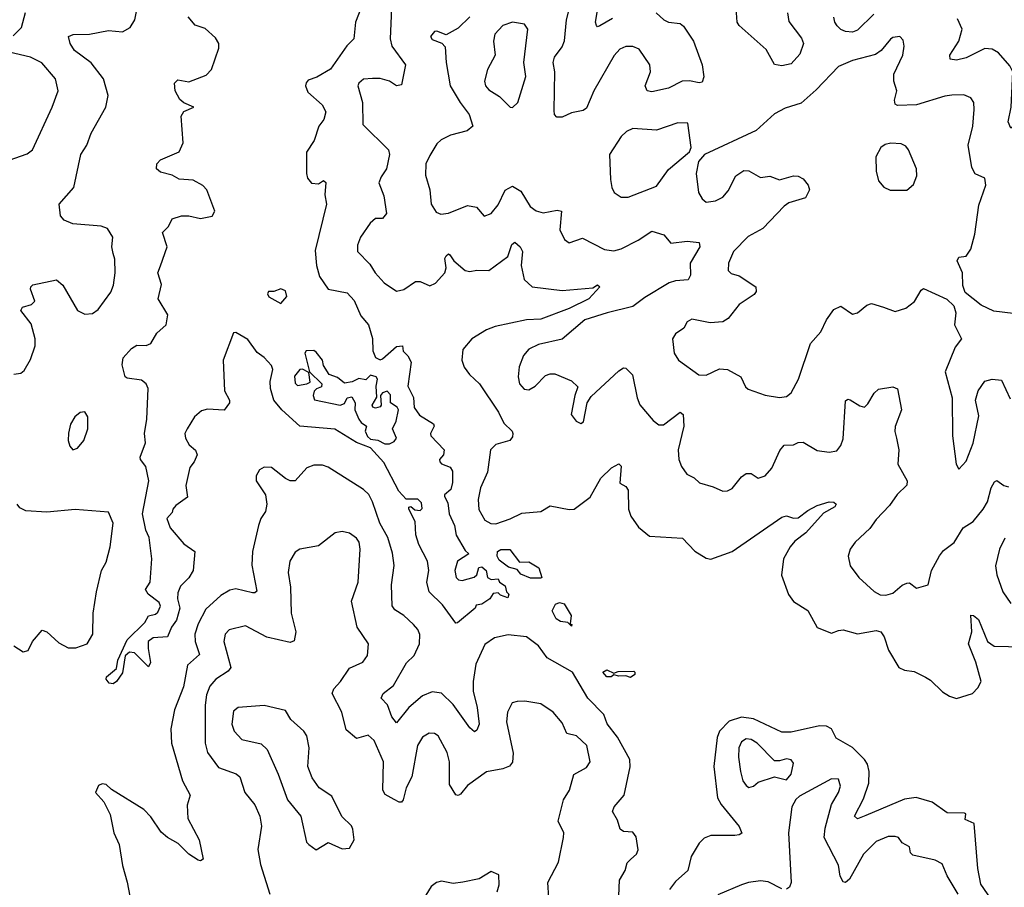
# Model space of a CAD drawing. Extents: x 1771496 to 1971148, y 471553 to 643630.
# Tile 595 of 656: x 1889440 to 1893607, y 603645 to 607316. Entities that reach past the tile are written whole.
import ezdxf

# ---------------------------------------------------------------- set-up
doc = ezdxf.new("R2010")
doc.units = 0

msp = doc.modelspace()

# ---------------------------------------------------------------- linework, layer by layer
at = {"layer": '0CON10XD'}
for points in [[(1890903.1, 607415), (1890861.2, 607305), (1890854.4, 607235), (1890824.7, 607205.3), (1890755, 607106.5), (1890697.6, 607072.4), (1890661, 607059), (1890651.9, 607048.1), (1890650, 607035), (1890658.8, 607008.8), (1890720, 606955), (1890736, 606925), (1890726.8, 606893.2), (1890706.2, 606865), (1890685.6, 606805), (1890652.9, 606755), (1890652.9, 606665), (1890658.2, 606645), (1890675, 606623.3), (1890705, 606620.6), (1890725, 606635.7), (1890735, 606626.2), (1890731.2, 606575), (1890738.6, 606535), (1890690.9, 606339.1), (1890695.8, 606275.7), (1890708.6, 606228.6), (1890745.2, 606175.2), (1890825, 606159.5), (1890855, 606127.5), (1890882.9, 606062.9), (1890915.7, 606025), (1890933.6, 605966.4), (1890933.8, 605915), (1890946, 605886), (1890965, 605876.7), (1890975, 605880), (1891035, 605932.5), (1891060, 605935), (1891063, 605913), (1891083, 605893), (1891096.1, 605866.1), (1891081.8, 605765), (1891106.4, 605716.4), (1891109.4, 605675), (1891132.5, 605642.5), (1891191.2, 605605), (1891193.8, 605595), (1891178.8, 605565), (1891180, 605555), (1891236.7, 605495), (1891233.8, 605475), (1891216, 605455), (1891217.5, 605445), (1891225, 605436), (1891262.3, 605422.3), (1891271.2, 605405), (1891272, 605358), (1891265, 605327.5), (1891237.5, 605305), (1891238.3, 605298.3), (1891251.7, 605271.7), (1891256.7, 605225), (1891280, 605175), (1891287.5, 605135), (1891325, 605070), (1891340, 605055), (1891292, 605025), (1891281.9, 604985), (1891287.6, 604955), (1891296.2, 604946.2), (1891312.5, 604942.5), (1891363.6, 604956.4), (1891374, 604966), (1891382.8, 604997.2), (1891395, 605000.8), (1891413.8, 604985), (1891420, 604955), (1891435, 604947.5), (1891465, 604950), (1891470, 604935), (1891495, 604920), (1891500, 604895), (1891510, 604885), (1891505, 604870), (1891475, 604880), (1891465, 604890), (1891443, 604887), (1891430, 604865), (1891395, 604842.5), (1891371.7, 604838.3), (1891367.5, 604825), (1891293, 604763), (1891285, 604762.5), (1891229.2, 604839.2), (1891172.5, 604895), (1891163.3, 604935), (1891171.2, 604985), (1891166, 605025), (1891128.9, 605095), (1891116.6, 605136.6), (1891112.8, 605192.8), (1891086, 605245), (1891086.7, 605253.3), (1891095, 605256.2), (1891111.8, 605241.8), (1891135, 605238.6), (1891143.2, 605246.8), (1891140.7, 605270.7), (1891125, 605287.1), (1891075, 605287.5), (1891045, 605320.6), (1890981.3, 605441.3), (1890923.8, 605503.8), (1890865, 605526.7), (1890773.4, 605583.4), (1890625.7, 605595.7), (1890549.2, 605665), (1890515.7, 605705), (1890500.8, 605755), (1890499.2, 605785), (1890511.2, 605835), (1890505, 605852.5), (1890475, 605886.7), (1890445, 605907.5), (1890405, 605962.5), (1890355, 605992.5), (1890345, 605990), (1890301.4, 605875), (1890306.7, 605745), (1890327.8, 605705), (1890327.1, 605695), (1890305, 605662.9), (1890235, 605667.9), (1890209.3, 605660.7), (1890180, 605635), (1890148, 605585), (1890138, 605565), (1890140.8, 605545), (1890156.5, 605516.5), (1890184.1, 605494.1), (1890191.2, 605475), (1890178.8, 605445), (1890159.7, 605420.3), (1890143.3, 605345), (1890150, 605295), (1890100.5, 605259.5), (1890087.5, 605245), (1890085, 605230), (1890062.5, 605205), (1890077.1, 605165), (1890135, 605098.1), (1890181.2, 605065), (1890173.3, 604985), (1890155, 604953.3), (1890120.8, 604919.2), (1890109.4, 604890.6), (1890107.3, 604865), (1890117.3, 604825), (1890102.8, 604775), (1890082.3, 604745), (1890065.8, 604705), (1890005, 604700.6), (1889983.8, 604685), (1889982.9, 604655), (1889993.8, 604596.2), (1889985, 604577.5), (1889925, 604636), (1889905, 604639.2), (1889886.6, 604623.4), (1889875, 604552.5), (1889849.4, 604515), (1889835, 604505.7), (1889818.3, 604508.3), (1889805.8, 604525), (1889807.5, 604535), (1889849.7, 604570.3), (1889855.7, 604605), (1889895, 604691.2), (1889968.8, 604765), (1889985, 604792.5), (1890015, 604800), (1890025, 604808.8), (1890035.7, 604834.3), (1890029.3, 604849.3), (1889984, 604885), (1889972, 604905), (1889991.9, 604935), (1889999.1, 605035), (1889988.1, 605125), (1889973.8, 605155), (1889959.1, 605225), (1889986.7, 605365), (1889972.9, 605425), (1889950.8, 605455), (1889950, 605465), (1889972.3, 605525), (1889967.3, 605565), (1889978.4, 605625), (1889983.3, 605755), (1889975.4, 605775.4), (1889955, 605790.6), (1889895, 605798.8), (1889886.7, 605805), (1889873.3, 605855), (1889877.1, 605885), (1889912.5, 605925), (1889935, 605938.1), (1889975, 605937.5), (1889994.3, 605945.7), (1890020.6, 605989.4), (1890060, 606025), (1890066.7, 606066.7), (1890026.4, 606135), (1890040, 606195), (1890024.5, 606245), (1890035.9, 606274.1), (1890064, 606355), (1890044.3, 606415), (1890069.1, 606440.9), (1890085, 606472.5), (1890125, 606486.2), (1890155, 606486.2), (1890205.5, 606474.5), (1890255, 606484), (1890265.6, 606505), (1890231.2, 606595), (1890215, 606614.5), (1890174.1, 606635.9), (1890115, 606641.4), (1890085, 606658.1), (1890035, 606670), (1890018.8, 606685), (1890020, 606705), (1890035, 606722), (1890114.1, 606755.9), (1890131.2, 606795), (1890122.5, 606907.5), (1890135, 606926.7), (1890176.7, 606945), (1890135, 606963.8), (1890118, 606978), (1890097.1, 607015), (1890095, 607047.5), (1890109.3, 607060.7), (1890155, 607052.2), (1890229.2, 607080.8), (1890252.1, 607105), (1890282.5, 607195), (1890282.3, 607215), (1890268.9, 607238.9), (1890225, 607277.8), (1890183, 607293), (1890152.3, 607327.7)], [(1889412.5, 607247.5), (1889447.5, 607282.5), (1889464.7, 607345.3)], [(1889414.4, 605815.6), (1889445, 605820), (1889458.3, 605831.7), (1889485, 605878), (1889504.7, 605935.3), (1889504.6, 605965), (1889488.8, 606028.8), (1889444.2, 606085), (1889451.5, 606098.5), (1889489.5, 606110.5), (1889504.3, 606125), (1889486, 606175), (1889486.2, 606185), (1889495, 606193.8), (1889595, 606214.2), (1889622.2, 606192.2), (1889685, 606084.4), (1889715, 606069.4), (1889747.6, 606072.4), (1889771.3, 606088.7), (1889825, 606162.5), (1889837.4, 606192.6), (1889843.1, 606245), (1889841.9, 606301.9), (1889835.6, 606325.6), (1889829.2, 606355), (1889834.3, 606395), (1889811.7, 606431.7), (1889785, 606441.4), (1889665, 606451.9), (1889627.9, 606467.9), (1889612, 606485), (1889606.2, 606535), (1889669.4, 606605), (1889698.1, 606745), (1889724.3, 606785), (1889741.9, 606835), (1889804, 606945), (1889814.2, 606995), (1889795, 607065.8), (1889742.9, 607132.9), (1889672.2, 607185), (1889652.9, 607215), (1889646, 607244), (1889666.6, 607253.4), (1889735, 607254), (1889815, 607270), (1889875.4, 607264.6), (1889907.6, 607282.4), (1889926.9, 607315), (1889936.7, 607365)], [(1891012.9, 607365), (1891008.2, 607235), (1891015, 607204), (1891073.1, 607125), (1891055, 607040), (1891035, 607035.7), (1891005, 607055.5), (1890965, 607066.5), (1890933.1, 607066.9), (1890895, 607063.8), (1890875, 607046.7), (1890870.8, 607035), (1890890.6, 606965), (1890892.6, 606872.6), (1891000.8, 606765), (1891004.4, 606745), (1890992.1, 606685), (1890968.9, 606651.1), (1890959.4, 606625), (1890980.2, 606570.2), (1890992.7, 606495), (1890975, 606474.4), (1890945, 606474.2), (1890922.5, 606455), (1890882.5, 606395), (1890868.8, 606361.2), (1890869.2, 606335), (1890921.2, 606281.2), (1890943.5, 606245), (1890981.9, 606201.9), (1891035, 606166.7), (1891065, 606174.5), (1891115, 606208.2), (1891135, 606207.3), (1891175, 606190), (1891199, 606201), (1891239.7, 606245), (1891245.3, 606265), (1891239.6, 606305), (1891245, 606316.9), (1891255, 606324.3), (1891260.9, 606320.9), (1891277.5, 606295), (1891325, 606254.4), (1891345, 606249.5), (1891375, 606256.2), (1891425, 606253.8), (1891505, 606313.8), (1891522.8, 606365), (1891535, 606374.5), (1891558.5, 606355), (1891568.4, 606335), (1891562.1, 606275), (1891575, 606216.7), (1891608.8, 606185), (1891735, 606169.6), (1891865, 606181.2), (1891885, 606193.8), (1891895.7, 606185), (1891848.5, 606135), (1891765, 606093.5), (1891645, 606049), (1891585, 606045.6), (1891452.3, 606017.7), (1891415, 606003.1), (1891354, 605965), (1891315, 605920), (1891310.6, 605875), (1891321.4, 605845), (1891342.9, 605815), (1891385.5, 605775), (1891466.2, 605655), (1891488.2, 605608.2), (1891524.3, 605575), (1891526.7, 605565), (1891525, 605550), (1891514.5, 605535.5), (1891455, 605518.8), (1891432.7, 605495), (1891419.1, 605400.9), (1891390, 605335), (1891380.4, 605285), (1891382.7, 605242.7), (1891408.4, 605198.4), (1891433.7, 605183.6), (1891455, 605182.8), (1891515, 605202.9), (1891565, 605228.2), (1891645, 605234.3), (1891685, 605259.2), (1891765, 605243.6), (1891786.2, 605245), (1891854.5, 605295), (1891899.1, 605375), (1891945, 605418.9), (1891976, 605436), (1891985.8, 605425.8), (1891980, 605355), (1892005, 605340.8), (1892015.5, 605325.5), (1892016.9, 605245), (1892025.7, 605215), (1892058.3, 605168.3), (1892105, 605130), (1892245, 605122.5), (1892296.6, 605066.6), (1892345, 605036.9), (1892365, 605032.5), (1892455, 605065.6), (1892665, 605210.6), (1892685, 605216), (1892715, 605207.1), (1892735, 605208.1), (1892775, 605239.2), (1892815, 605260), (1892865, 605275.5), (1892885, 605274), (1892896, 605265), (1892890, 605255), (1892842.3, 605227.7), (1892767.2, 605145), (1892720.7, 605109.3), (1892701.2, 605085), (1892672.7, 605035), (1892664.4, 604965), (1892693.4, 604883.4), (1892715, 604854), (1892775.2, 604815.2), (1892815, 604744.4), (1892875, 604720), (1892905, 604730.5), (1892925, 604734.5), (1892985, 604717.5), (1893065, 604731.1), (1893085, 604725.5), (1893097.9, 604705), (1893117.5, 604647.5), (1893160.6, 604575), (1893185, 604563.2), (1893225, 604557.5), (1893273.9, 604533.9), (1893295, 604521.2), (1893345, 604472.3), (1893375, 604453.2), (1893405, 604443.3), (1893471.9, 604465), (1893495, 604489.2), (1893508.7, 604515), (1893486.6, 604596.6), (1893455.4, 604675), (1893470, 604725), (1893465, 604796), (1893476.7, 604795), (1893497.3, 604777.3), (1893535.7, 604685), (1893564.5, 604664.5), (1893685, 604661.4)], [(1892133.8, 607345), (1892165.6, 607315), (1892185, 607304.7), (1892235, 607299.1), (1892248.8, 607288.8), (1892290.9, 607225), (1892327.9, 607125), (1892335.7, 607074.3), (1892328.8, 607051.2), (1892315, 607047.7), (1892275, 607056.9), (1892243.8, 607055), (1892185, 607025.5), (1892115, 607010.9), (1892095, 607014.4), (1892087.5, 607035), (1892109.7, 607095), (1892106.2, 607125), (1892061.4, 607191.4), (1892035, 607202.7), (1892005, 607202.1), (1891979.4, 607190.6), (1891955.7, 607164.3), (1891870, 607015), (1891839.1, 606940.9), (1891825, 606931.5), (1891775, 606921.5), (1891735, 606903.5), (1891713.4, 606903.4), (1891703.8, 606913.8), (1891701.2, 606931.2), (1891704, 607095), (1891697.7, 607135), (1891703.2, 607156.8), (1891735, 607200.6), (1891745, 607226), (1891753.8, 607315), (1891766.4, 607365)], [(1891949.3, 607320.7), (1891895, 607290), (1891885, 607286), (1891880.3, 607290.3), (1891876.7, 607305), (1891886.5, 607363.5)], [(1892689.6, 607345), (1892695, 607307.5), (1892748, 607238), (1892757.5, 607215), (1892740.9, 607169.1), (1892705, 607129.2), (1892665, 607120.6), (1892635, 607126), (1892599.4, 607189.4), (1892485, 607291.1), (1892476.2, 607305), (1892472.7, 607365)], [(1893055, 607339.5), (1892985, 607271.4), (1892965, 607263.1), (1892935, 607265.7), (1892914.6, 607274.6), (1892899.7, 607289.7), (1892889.2, 607305), (1892885.6, 607325.6)], [(1891345, 607328.2), (1891295, 607279.4), (1891245, 607252), (1891205, 607267.5), (1891195, 607265.8), (1891178, 607245), (1891185, 607232), (1891225.8, 607215.8), (1891240.3, 607200.3), (1891244.1, 607134.1), (1891261.5, 607035), (1891303.6, 606965), (1891342.7, 606915), (1891356.9, 606865), (1891334.2, 606845), (1891263.3, 606826.7), (1891223.3, 606806.7), (1891205, 606790.8), (1891175, 606741.4), (1891158.9, 606705), (1891157.4, 606657.4), (1891175.4, 606595), (1891181.5, 606535), (1891201.8, 606501.8), (1891222.7, 606492.7), (1891255, 606497.3), (1891335, 606530), (1891372.8, 606522.8), (1891405, 606484), (1891435.6, 606495), (1891465, 606532.5), (1891495, 606594.6), (1891525, 606611.1), (1891560.4, 606590.4), (1891600, 606525), (1891625, 606507.1), (1891655, 606498.5), (1891715, 606509.6), (1891732.5, 606505), (1891726.3, 606426.3), (1891745.8, 606385), (1891765, 606371.4), (1891821.3, 606391.3), (1891915, 606343.6), (1891955, 606337.9), (1891985, 606346.2), (1892058, 606382), (1892115, 606421.4), (1892165.5, 606405.5), (1892195, 606370), (1892265, 606377.8), (1892315, 606373.3), (1892318.1, 606355), (1892277.1, 606285), (1892279.4, 606235), (1892268.8, 606215), (1892215, 606210.3), (1892188.4, 606201.6), (1892085, 606139.4), (1892035, 606102.2), (1891925.5, 606075.5), (1891831.4, 606045), (1891735, 605964.3), (1891635, 605941.2), (1891595, 605921.5), (1891571.8, 605895), (1891553.2, 605846.8), (1891549.1, 605805), (1891555.7, 605775), (1891575, 605752.5), (1891595, 605749.2), (1891622, 605765), (1891665, 605810), (1891685, 605816.7), (1891705, 605816.7), (1891775, 605787.5), (1891802.5, 605762.5), (1891788.8, 605725), (1891773.3, 605645), (1891795, 605617.5), (1891815, 605607.5), (1891825.9, 605614.1), (1891841.2, 605695), (1891858.3, 605721.7), (1891975, 605830), (1891995, 605842), (1892005, 605841.2), (1892033.2, 605813.2), (1892052.7, 605715), (1892065, 605686), (1892120.1, 605620.1), (1892145, 605601.5), (1892165, 605601.8), (1892235, 605655.6), (1892248.1, 605645), (1892250, 605595), (1892226.6, 605495), (1892229.7, 605455), (1892240.4, 605425), (1892263.3, 605393.3), (1892295, 605376.7), (1892316.3, 605356.3), (1892375, 605339.2), (1892415, 605320), (1892435, 605321.4), (1892455, 605331.4), (1892495, 605381.9), (1892515, 605395.7), (1892535, 605395.8), (1892565, 605376), (1892595, 605385.7), (1892622.4, 605417.6), (1892656.7, 605493.3), (1892675, 605516), (1892715, 605517.1), (1892735, 605526.9), (1892755, 605527.8), (1892815, 605492.2), (1892865, 605485.6), (1892898, 605492), (1892915, 605513.8), (1892925, 605542.5), (1892935, 605703.3), (1892945, 605710), (1892955, 605707.5), (1892995, 605682), (1893015, 605676.7), (1893030, 605690), (1893055.7, 605735), (1893075, 605752.9), (1893135, 605762), (1893155, 605753.3), (1893172.1, 605665), (1893145.4, 605594.6), (1893143.5, 605573.5), (1893150.9, 605545), (1893160.9, 605495), (1893155.7, 605435), (1893196.4, 605365), (1893193.8, 605346.2), (1893153.3, 605306.7), (1893120.5, 605259.5), (1893065, 605201.4), (1893037.4, 605162.6), (1892976, 605105), (1892954, 605075), (1892946, 605045), (1892954.1, 605004.1), (1892990.8, 604955), (1893056, 604896), (1893081.7, 604881.7), (1893105, 604880), (1893135, 604889.6), (1893175, 604922.9), (1893195, 604931.2), (1893205, 604932.5), (1893235, 604910), (1893285, 604923.8), (1893299.1, 604985), (1893332.3, 605047.7), (1893349.7, 605070.3), (1893395, 605103.6), (1893432.5, 605165), (1893475, 605191.8), (1893517.3, 605245), (1893536.2, 605275), (1893550.8, 605335), (1893565, 605360.8), (1893575, 605366), (1893605, 605344.4), (1893625, 605339.4)], [(1891525, 606944.2), (1891548.1, 606965), (1891582.4, 607075), (1891573.3, 607135), (1891590, 607275), (1891576.7, 607296.7), (1891525, 607304.4), (1891485, 607291.4), (1891451.1, 607255), (1891444.6, 607225), (1891452.5, 607165), (1891419.1, 607105), (1891407.1, 607055), (1891411.5, 607035), (1891425, 607018.5), (1891470.5, 606990.5), (1891515, 606946), (1891525, 606944.2)], [(1893662.4, 606877.6), (1893635, 606857.1), (1893623.9, 606883.9), (1893635.8, 606945), (1893643.1, 607095), (1893630.8, 607120.8), (1893581.9, 607175), (1893555, 607190.6), (1893525, 607193.3), (1893445, 607154.6), (1893404.5, 607144.5), (1893378.1, 607148.1), (1893376.7, 607165), (1893415, 607224.4), (1893428.3, 607275), (1893408.5, 607318.5)], [(1893645, 606072.9), (1893562.6, 606082.6), (1893508.3, 606108.3), (1893441.9, 606161.9), (1893431.5, 606191.5), (1893430, 606245), (1893407.5, 606295), (1893415, 606310.8), (1893446, 606315), (1893465.7, 606345), (1893482.5, 606407.5), (1893499.6, 606530.4), (1893528.8, 606615), (1893524.5, 606644.5), (1893484, 606664), (1893469.8, 606689.8), (1893453.6, 606785), (1893473.6, 606865), (1893478.9, 606935), (1893478.5, 606965), (1893465, 606984.3), (1893435, 606997.3), (1893385, 606996.2), (1893355, 606992.3), (1893235, 606955.3), (1893155, 606952.5), (1893145, 606958.8), (1893142.3, 606975), (1893152.5, 607015), (1893139.5, 607055), (1893139.5, 607085), (1893177.7, 607165), (1893182.9, 607202.9), (1893179.4, 607229.4), (1893165, 607243.8), (1893135, 607240), (1893125, 607232.9), (1893085.3, 607184.7), (1893062.2, 607167.7), (1892965, 607142.7), (1892905, 607117.5), (1892810.6, 607019.4), (1892747.1, 606962.9), (1892679.1, 606940.9), (1892635, 606916.7), (1892556.4, 606846.4), (1892337.5, 606745), (1892313.3, 606715), (1892302.9, 606665), (1892312.9, 606585), (1892327.8, 606557.8), (1892345, 606543.5), (1892385, 606548.5), (1892415.9, 606564.1), (1892438.7, 606591.3), (1892471.1, 606655), (1892505, 606676.9), (1892525, 606675.7), (1892575, 606648.1), (1892615, 606653.5), (1892655, 606637.8), (1892715, 606654.3), (1892735, 606652.9), (1892755, 606642), (1892777.5, 606615), (1892782, 606595), (1892765, 606562), (1892695, 606540.6), (1892675, 606526.9), (1892585, 606431.5), (1892522.4, 606397.6), (1892460.4, 606335), (1892439.5, 606285), (1892438.6, 606255), (1892451.5, 606241.5), (1892485, 606232.2), (1892555.7, 606185.7), (1892557.1, 606165), (1892547.8, 606152.2), (1892485, 606110.5), (1892438.7, 606051.3), (1892415, 606036.9), (1892362.7, 606032.7), (1892285, 606048.8), (1892265, 606036.7), (1892250.3, 606009.7), (1892215, 605985.7), (1892203.3, 605965), (1892210, 605905), (1892227.5, 605875), (1892313.5, 605813.5), (1892345, 605810.8), (1892402.2, 605837.8), (1892435, 605835.7), (1892491.2, 605805), (1892511.7, 605761.7), (1892522.3, 605752.3), (1892595, 605726.7), (1892655, 605716.7), (1892685, 605720.6), (1892705, 605736.2), (1892735.4, 605794.6), (1892786.2, 605945), (1892830.9, 605995), (1892855, 606045.7), (1892885, 606089.2), (1892915, 606104), (1892965, 606070), (1892985, 606075.8), (1893025, 606107.5), (1893045, 606114.2), (1893095, 606099.2), (1893145, 606081.4), (1893190, 606095), (1893227, 606123), (1893255, 606171.2), (1893265, 606177.5), (1893363.4, 606133.4), (1893393.8, 606105), (1893401.2, 606075), (1893396, 606025), (1893425.7, 605965), (1893399.5, 605930.5), (1893356.7, 605825), (1893385.6, 605715), (1893387.1, 605555), (1893402.5, 605435), (1893415, 605413.3), (1893445, 605448), (1893475, 605523.8), (1893499.1, 605639.1), (1893484.4, 605705), (1893496.7, 605745), (1893525, 605786), (1893555, 605794.2), (1893595, 605790), (1893631.8, 605711.8)], [(1889395, 606721.8), (1889471.7, 606748.3), (1889494.2, 606765), (1889577.5, 606945), (1889602.2, 607015), (1889591.1, 607065), (1889532.8, 607132.8), (1889485, 607157.7), (1889395, 607178.4)], [(1891985, 606564.2), (1892015, 606564.3), (1892135, 606611.4), (1892185, 606681.2), (1892274.2, 606755.8), (1892282, 606775), (1892267.3, 606877.3), (1892225, 606879.5), (1892135, 606848.1), (1892034.5, 606855.5), (1892007.4, 606842.6), (1891985, 606822), (1891935.8, 606745), (1891939.8, 606639.8), (1891945.6, 606605), (1891955.7, 606585), (1891985, 606564.2)], [(1893123.6, 606593.6), (1893195, 606594.3), (1893222.1, 606617.9), (1893236.9, 606655), (1893235.6, 606685), (1893201.4, 606765), (1893190.3, 606780.3), (1893170, 606790), (1893126.8, 606793.2), (1893102.7, 606787.3), (1893083.8, 606775), (1893062.9, 606735), (1893064.4, 606675), (1893075, 606633.8), (1893096.6, 606606.6), (1893123.6, 606593.6)], [(1890545, 606114.4), (1890570, 606145), (1890565, 606168.5), (1890545, 606176.2), (1890515, 606165.3), (1890493.1, 606165), (1890488.5, 606155), (1890493.6, 606143.6), (1890545, 606114.4)], [(1891005, 605521.1), (1891025, 605530.8), (1891034.2, 605545), (1891017.1, 605585), (1891032.7, 605617.3), (1891042.5, 605665), (1891036.7, 605676.7), (1891009.2, 605695), (1891008.8, 605728.8), (1890995, 605743.1), (1890975, 605737.1), (1890966.7, 605725), (1890969.6, 605685), (1890965, 605678.1), (1890945, 605671.5), (1890935, 605676.2), (1890932.1, 605685), (1890951.1, 605718.9), (1890948.8, 605765), (1890954.4, 605794.4), (1890948, 605805), (1890925, 605811.2), (1890905, 605792), (1890875, 605797.5), (1890846.3, 605783.7), (1890815, 605777.5), (1890785, 605802), (1890750, 605815), (1890725, 605852.5), (1890721.2, 605875), (1890695, 605908.6), (1890685, 605915.6), (1890652.5, 605915), (1890646.9, 605905), (1890665.8, 605825), (1890718.4, 605775), (1890717.5, 605762.5), (1890696, 605754), (1890686.7, 605743.3), (1890681.5, 605725), (1890687.3, 605707.3), (1890795.4, 605684.6), (1890815, 605691.4), (1890825.6, 605715), (1890845, 605720), (1890860, 605695), (1890857.5, 605665), (1890875.7, 605625), (1890885, 605610.8), (1890908, 605595), (1890901.9, 605575), (1890912.1, 605552.1), (1890925, 605540), (1890955, 605536.2), (1890985, 605521.1), (1891005, 605521.1)], [(1890615, 605767.8), (1890655, 605774.5), (1890668.5, 605781.5), (1890663, 605823), (1890637.3, 605837.3), (1890625, 605835.5), (1890602.1, 605807.9), (1890605, 605778), (1890615, 605767.8)], [(1889665, 605496.2), (1889685, 605502), (1889711.4, 605535), (1889728.6, 605585), (1889728.6, 605635), (1889715, 605656.2), (1889695, 605654.2), (1889672.9, 605635), (1889655, 605603.8), (1889645.7, 605565.7), (1889644.2, 605535), (1889651.7, 605511.7), (1889665, 605496.2)], [(1891973.6, 603575), (1891978.5, 603675), (1892002.5, 603715), (1892011.3, 603748.7), (1892025.9, 603764.1), (1892050, 603785), (1892057.6, 603802.4), (1892048.7, 603858.7), (1892035, 603878), (1891995, 603880), (1891980.6, 603890.6), (1891969.2, 603929.2), (1891949.2, 603965), (1891955.5, 603985), (1891997.6, 604035), (1892023.8, 604153.8), (1892021.8, 604185), (1891970.4, 604280.4), (1891926.8, 604336.8), (1891912, 604375), (1891844.4, 604445), (1891779.6, 604555), (1891672.2, 604615), (1891635, 604666.9), (1891585, 604704.1), (1891507.6, 604712.4), (1891449.5, 604700.5), (1891408.5, 604671.5), (1891370.7, 604589.3), (1891358.9, 604515), (1891359.2, 604475), (1891375.3, 604404.7), (1891384.7, 604335), (1891375, 604309.2), (1891365, 604302.5), (1891345, 604318.9), (1891275, 604418.5), (1891225, 604465.5), (1891185, 604471.8), (1891145, 604454.6), (1891086.2, 604405), (1891035, 604340.8), (1891015.3, 604365.3), (1890996.6, 604416.6), (1890970, 604445), (1890978.5, 604465), (1891021.1, 604498.9), (1891077.5, 604595), (1891108.7, 604625), (1891131.2, 604675), (1891133.9, 604713.9), (1891125.4, 604735), (1891106.5, 604756.5), (1891065, 604794.5), (1891028.1, 604818.1), (1891016.5, 604835), (1891012.9, 604925), (1891023.9, 605006.1), (1891017.9, 605057.9), (1890998.4, 605125), (1890964.5, 605185), (1890932.9, 605275), (1890917.2, 605307.2), (1890895, 605328.1), (1890745, 605422.5), (1890720.9, 605430.9), (1890685, 605430), (1890655, 605418.9), (1890605, 605364.2), (1890585, 605364.3), (1890565, 605374.3), (1890505, 605420.8), (1890475, 605422.9), (1890455, 605411.2), (1890440, 605385), (1890440, 605365), (1890480, 605305), (1890485.6, 605265), (1890480, 605235), (1890460.8, 605205), (1890450.8, 605175), (1890424.4, 605065), (1890422.9, 605007.1), (1890442.9, 604897.1), (1890435, 604890), (1890425, 604890.6), (1890355, 604907.7), (1890328.9, 604901.1), (1890290.3, 604879.7), (1890228.2, 604821.8), (1890195, 604760), (1890180.5, 604715), (1890182.1, 604685), (1890200.1, 604629.9), (1890150, 604585), (1890132.5, 604492.5), (1890094.7, 604395), (1890078.7, 604315), (1890082.5, 604255), (1890128.5, 604095), (1890160.6, 604035), (1890148.1, 603991.9), (1890151.8, 603935), (1890199.4, 603845), (1890215.9, 603764.1), (1890205, 603756.2), (1890195, 603759.2), (1890155, 603784.4), (1890109.9, 603829.9), (1890064.7, 603854.7), (1890038.5, 603878.5), (1889995, 603942.2), (1889965, 603974.3), (1889827.9, 604057.9), (1889805, 604079.2), (1889788.3, 604081.7), (1889773.8, 604075), (1889760, 604045), (1889795.8, 604005.8), (1889822.3, 603952.3), (1889838.1, 603875), (1889860, 603825), (1889875, 603736.2), (1889895, 603666.7), (1889916.2, 603555)], [(1889415, 604666), (1889455, 604641.4), (1889475, 604646.2), (1889494.4, 604685), (1889535, 604731.9), (1889555, 604725.7), (1889605, 604678.9), (1889645, 604658.2), (1889677.4, 604657.4), (1889725.9, 604674.1), (1889748.8, 604715), (1889750.3, 604805), (1889765.3, 604895), (1889786.6, 604985), (1889805, 605020), (1889822.9, 605085), (1889835.5, 605185), (1889815, 605231.2), (1889675, 605243.1), (1889555, 605232.5), (1889465, 605238), (1889440.6, 605250.6), (1889428.8, 605265)], [(1891679.5, 603599.5), (1891674.5, 603665), (1891719.8, 603750.2), (1891741.5, 603855), (1891742.2, 603875), (1891718.2, 603925), (1891741.8, 604015), (1891766.5, 604055), (1891785, 604122.5), (1891839.1, 604150.9), (1891853.8, 604175), (1891839.4, 604245), (1891796.2, 604285), (1891755.4, 604295.4), (1891735, 604340.8), (1891697.1, 604385), (1891645, 604421.4), (1891577.7, 604432.3), (1891545, 604431.2), (1891523.8, 604425), (1891504.3, 604385), (1891500, 604345), (1891527.9, 604212.1), (1891525.7, 604174.3), (1891513, 604157), (1891485, 604145.7), (1891415, 604132.9), (1891334.5, 604075), (1891305, 604038.9), (1891295, 604032.5), (1891285, 604035.6), (1891259, 604079), (1891259.2, 604175), (1891248.5, 604215), (1891210.8, 604285), (1891195, 604295.5), (1891173, 604297), (1891145, 604280), (1891123.3, 604245), (1891098.7, 604111.3), (1891075.7, 604065.7), (1891063.1, 604015), (1891055, 604004.3), (1891045.6, 604004.4), (1891023.9, 604016.1), (1890987.2, 604037.2), (1890976.7, 604055), (1890979.1, 604175), (1890939.5, 604265), (1890915, 604288.1), (1890865, 604274.4), (1890821.4, 604311.4), (1890802.9, 604385), (1890761.8, 604465), (1890769.6, 604485), (1890797.8, 604515), (1890835, 604572), (1890892.6, 604597.4), (1890911.9, 604625), (1890915.8, 604675), (1890867.8, 604745), (1890844.6, 604855), (1890872.7, 604935), (1890881.2, 605075), (1890876, 605105), (1890865, 605121.2), (1890835, 605143.1), (1890805, 605150.4), (1890775.4, 605144.6), (1890705, 605088.9), (1890625, 605074.6), (1890605, 605062.7), (1890582.4, 605025), (1890576.5, 604976.5), (1890585.3, 604915), (1890588.7, 604805), (1890607.8, 604725), (1890601.9, 604688.1), (1890585, 604680.6), (1890485, 604703.3), (1890395, 604751.3), (1890325.7, 604734.3), (1890310, 604715), (1890304.1, 604685), (1890333.3, 604575), (1890321.5, 604558.5), (1890270.4, 604525), (1890244.7, 604495), (1890230.8, 604459.2), (1890224.2, 604415), (1890224, 604255), (1890234.8, 604214.8), (1890281.8, 604151.8), (1890355.2, 604125.2), (1890372, 604112), (1890393.1, 604045), (1890435, 603994), (1890456.7, 603945), (1890463.2, 603903.2), (1890448.2, 603805), (1890458.3, 603741.7), (1890498.7, 603615)], [(1893608.7, 605121.3), (1893586.7, 605075), (1893569.2, 605005), (1893576, 604966), (1893600.4, 604895), (1893635, 604845.6)], [(1891602.2, 604952.2), (1891560, 604970), (1891545, 604988.8), (1891508.8, 604998.8), (1891469.4, 605029.4), (1891461.1, 605045), (1891461.4, 605065), (1891476.2, 605073.8), (1891514.2, 605074.2), (1891555, 605020), (1891595, 605021.9), (1891636.5, 604996.5), (1891650, 604955), (1891645, 604952.5), (1891602.2, 604952.2)], [(1891775, 604750), (1891760, 604765), (1891729.1, 604769.1), (1891710.7, 604780.7), (1891693.8, 604815), (1891707.7, 604842.3), (1891725, 604850), (1891743.6, 604843.6), (1891774.2, 604795), (1891770, 604760), (1891777, 604757), (1891775, 604750)], [(1892025, 604532.9), (1892005, 604540), (1891975, 604537.5), (1891955, 604543.3), (1891942.5, 604535), (1891925, 604535.5), (1891907.1, 604555), (1891925, 604564.5), (1891955, 604550), (1891972.6, 604557.4), (1892038.5, 604558.5), (1892043.8, 604555), (1892042.5, 604545), (1892025, 604532.9)], [(1890695, 603802.5), (1890745, 603834), (1890805, 603808), (1890835, 603810), (1890855.8, 603845), (1890850, 603890), (1890844.3, 603905), (1890803.7, 603943.7), (1890760.5, 604030.5), (1890706.7, 604065), (1890677.9, 604107.9), (1890658.6, 604155), (1890665.5, 604235), (1890655.5, 604285), (1890642.9, 604305), (1890587.5, 604355), (1890565, 604392), (1890475, 604414.2), (1890365, 604405.7), (1890345, 604390), (1890337.1, 604335), (1890347.5, 604305), (1890380.2, 604270.2), (1890461.9, 604251.9), (1890487.6, 604227.6), (1890533.8, 604123.8), (1890572.5, 604015), (1890629.2, 603945), (1890653.8, 603835), (1890663.3, 603825), (1890695, 603802.5)], [(1893021.1, 603948.9), (1892985, 603933.6), (1892972.3, 603945), (1893010.8, 604019.2), (1893033.5, 604085), (1893034.3, 604135), (1893027.8, 604165), (1893015, 604185.3), (1892965, 604235.4), (1892895.6, 604275), (1892875.3, 604315.3), (1892855, 604325.9), (1892825, 604327.7), (1892705, 604300.8), (1892665, 604301.6), (1892545, 604357.2), (1892495, 604364.8), (1892442.5, 604347.5), (1892402.1, 604305), (1892392.3, 604277.7), (1892377.5, 604155), (1892393.4, 604023.4), (1892408.2, 603995), (1892485, 603901.5), (1892495.8, 603874.2), (1892484.1, 603865.9), (1892466, 603864), (1892365, 603863.6), (1892337.1, 603852.9), (1892315, 603831.8), (1892281.1, 603775), (1892267.3, 603715), (1892215, 603669.6), (1892190, 603635)], [(1892525, 604067.5), (1892545, 604072), (1892565, 604090), (1892635, 604112), (1892685, 604098.8), (1892705, 604123.3), (1892715, 604170), (1892704.2, 604184.2), (1892685, 604188.6), (1892655, 604179.2), (1892635, 604180), (1892560.6, 604255), (1892535, 604270.4), (1892515, 604272.1), (1892495, 604259.4), (1892484, 604235), (1892482, 604195), (1892490.9, 604135), (1892500, 604095), (1892514.3, 604075), (1892525, 604067.5)], [(1893411.6, 603615), (1893365, 603693.6), (1893343.5, 603743.5), (1893315, 603758.9), (1893220.4, 603780.4), (1893210.4, 603790.4), (1893205.4, 603815.4), (1893175, 603833.1), (1893158.8, 603855), (1893145, 603859.1), (1893115, 603859.6), (1893065, 603838), (1893011.1, 603785), (1892951.2, 603678.8), (1892935, 603664.4), (1892925, 603668.1), (1892911.9, 603691.9), (1892905, 603738.1), (1892844.6, 603855), (1892848.7, 603895), (1892875.4, 603995), (1892904.6, 604045), (1892913.1, 604073.1), (1892905, 604102), (1892875, 604103.3), (1892739.5, 604030.5), (1892724.2, 604015.8), (1892708, 603985), (1892693.5, 603875), (1892705.4, 603665), (1892697.1, 603645), (1892685, 603636.9)], [(1893551.5, 603595), (1893508, 603658), (1893494.7, 603724.8), (1893479.5, 603915), (1893441.3, 603931.3), (1893443.8, 603955), (1893438.9, 603958.9), (1893365, 603959.2), (1893302, 604005), (1893234, 604024), (1893185, 604017.1), (1893021.1, 603948.9)], [(1891460.6, 603625), (1891469.2, 603655), (1891468, 603698), (1891435, 603710.8), (1891385, 603680), (1891315, 603665.7), (1891275, 603660), (1891225, 603670.8), (1891203.3, 603665), (1891181.7, 603648.3), (1891158.3, 603611.7)], [(1892665, 603637.5), (1892607.1, 603667.1), (1892575, 603672.3), (1892524.6, 603665.4), (1892495, 603654.3), (1892395, 603612.9)]]:
    msp.add_lwpolyline(points, dxfattribs=at)

doc.saveas('drawing.dxf')
